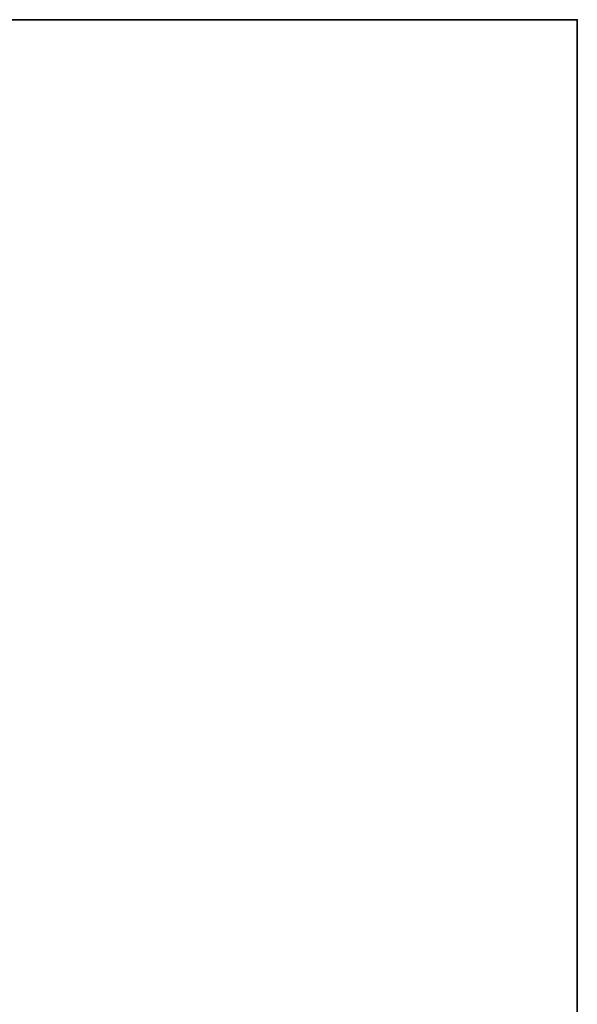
# Model space of a CAD drawing. Header units: millimetres. Extents: x -603 to 3703, y -120 to 249.
# Tile 808 of 1056: x 2083 to 2178, y 63 to 230. Entities that reach past the tile are written whole.
import ezdxf

# ---------------------------------------------------------------- set-up
doc = ezdxf.new("R2010")
doc.units = ezdxf.units.MM
doc.layers.add('152', color=7, linetype='Continuous', true_color=0xffffff)

# ---------------------------------------------------------------- blocks, each defined once
blk = doc.blocks.new('UG_SURFACE_002')
at = {"layer": '152', "color": 252, "linetype": 'Continuous', "lineweight": 35}
for points in [[(2177.5, -30, 2213), (2177.5, 229.8, 2213), (822.5, 229.8, 2213), (822.5, -30, 2213)], [(822.5, 229.8, 2213), (2177.5, 229.8, 2213), (2027.5, 229.8, 2063), (972.5, 229.8, 2063)], [(2027.5, -30, -7), (2027.5, 229.8, -7), (2177.5, 229.8, -7), (2177.5, -30, -7)], [(2177.5, 229.8, 2213), (2177.5, 229.8, -7), (2027.5, 229.8, -7), (2027.5, 229.8, 2063)], [(2177.5, -30, -7), (2177.5, 229.8, -7), (2177.5, 229.8, 2213), (2177.5, -30, 2213)]]:
    blk.add_3dface(points, dxfattribs=at)

msp = doc.modelspace()

# ---------------------------------------------------------------- linework, layer by layer
at = {"layer": '152', "color": 252, "linetype": 'Continuous', "lineweight": -3, "true_color": 0x939598}
for p, q in [((822.5, 229.8, 2213), (2177.5, 229.8, 2213)), ((2027.5, 229.8, -7), (2177.5, 229.8, -7)), ((2027.5, 229.8, -7), (2177.5, 229.8, -7)), ((2177.5, -30, 2213), (2177.5, 229.8, 2213)), ((2177.5, 229.8, 2213), (2177.5, 229.8, -7)), ((2177.5, 229.8, -7), (2177.5, -30, -7))]:
    msp.add_line(p, q, dxfattribs=at)

# ---------------------------------------------------------------- block references
msp.add_blockref('UG_SURFACE_002', (0, 0), dxfattribs=at)

doc.saveas('drawing.dxf')
